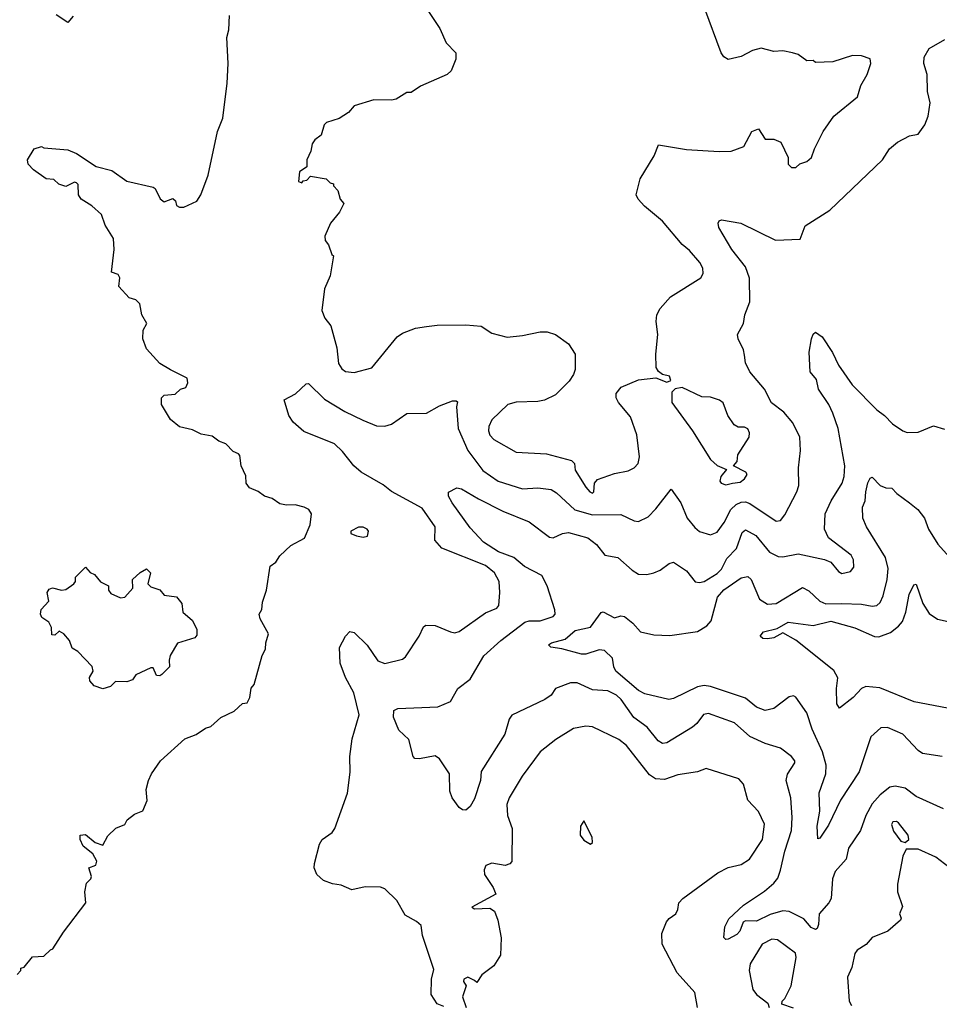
# Model space of a CAD drawing. Extents: x 2087054 to 2277909, y 548907 to 753496.
# Tile 291 of 444: x 2166904 to 2171111, y 685370 to 689876. Entities that reach past the tile are written whole.
import ezdxf

# ---------------------------------------------------------------- set-up
doc = ezdxf.new("R2010")
doc.units = 0

msp = doc.modelspace()

# ---------------------------------------------------------------- linework, layer by layer
at = {"layer": '0CON20XD'}
for points in [[(2168753.3, 689945), (2168826.1, 689836.1), (2168855, 689770), (2168900, 689725), (2168900, 689695), (2168878.3, 689641.7), (2168860, 689625), (2168738.3, 689571.7), (2168695, 689542.5), (2168675, 689542.5), (2168627, 689513), (2168605, 689507.5), (2168525, 689508.8), (2168435, 689482), (2168408, 689452), (2168366.1, 689423.9), (2168307.5, 689405), (2168297.5, 689395), (2168283, 689347), (2168254.1, 689325.9), (2168242.3, 689307.7), (2168236.7, 689275), (2168217.5, 689235), (2168217.5, 689202.5), (2168185, 689180), (2168180, 689135), (2168195, 689130), (2168201.7, 689138.3), (2168218.3, 689141.7), (2168235, 689160), (2168307, 689147), (2168325, 689130), (2168340, 689125), (2168340, 689115), (2168360, 689095), (2168370, 689055), (2168387.5, 689035), (2168367.5, 688995), (2168326.7, 688945), (2168300, 688885), (2168302.5, 688865), (2168316.7, 688845), (2168331.7, 688801.7), (2168340, 688795), (2168325, 688703.3), (2168298.8, 688645), (2168287.1, 688545), (2168300, 688510), (2168327.5, 688475), (2168355.6, 688375), (2168362.4, 688302.4), (2168377.9, 688277.9), (2168395, 688266), (2168435, 688260.8), (2168515, 688282.5), (2168632, 688425), (2168655, 688442), (2168715, 688464.2), (2168765, 688471.9), (2168815, 688478.1), (2168945, 688479.4), (2169015, 688473.8), (2169065, 688441.5), (2169135, 688423.8), (2169205, 688430.9), (2169285, 688447.9), (2169317.3, 688447.3), (2169355.5, 688435.5), (2169415, 688392), (2169445.6, 688345), (2169445.8, 688275), (2169438.1, 688251.9), (2169417.7, 688222.3), (2169355, 688160), (2169305.5, 688134.5), (2169275, 688128.1), (2169175, 688126.5), (2169138, 688115), (2169064.4, 688045), (2169050, 688015), (2169049.4, 687995), (2169055.7, 687975), (2169074.2, 687955), (2169175, 687897.3), (2169315, 687889.2), (2169428.4, 687858.4), (2169441.9, 687845), (2169445.8, 687815), (2169495, 687736.2), (2169512.5, 687715), (2169525, 687710)], [(2169525, 687710), (2169531.2, 687715), (2169534, 687755), (2169547.9, 687772.1), (2169625, 687800), (2169688.3, 687811.7), (2169716.2, 687825), (2169734.2, 687845), (2169740, 687875), (2169727, 687977), (2169699.1, 688059.1), (2169643.8, 688125), (2169633.8, 688145), (2169633.8, 688165), (2169655.9, 688194.1), (2169735, 688228), (2169815, 688236.7), (2169865, 688217.5), (2169882.5, 688225), (2169877.5, 688245), (2169845, 688252.5), (2169826.1, 688266.1), (2169816.2, 688285), (2169814.5, 688345), (2169824.5, 688435.5), (2169816.2, 688495), (2169819.1, 688525), (2169834.6, 688555), (2169881.7, 688608.3), (2170020.4, 688695), (2170031.2, 688715), (2170028.9, 688738.9), (2170015.7, 688765), (2169969.1, 688819.1), (2169935, 688847.5), (2169844.6, 688954.6), (2169762.8, 689022.8), (2169734, 689055), (2169724.2, 689075), (2169742.2, 689147.8), (2169807, 689253), (2169826.2, 689303.8), (2169955, 689281.5), (2170105, 689272.5), (2170160, 689275), (2170216.7, 689295), (2170253.3, 689365), (2170285, 689376.7), (2170315, 689328.8), (2170355, 689330), (2170385.9, 689315.9), (2170420, 689245), (2170420, 689215), (2170435, 689200), (2170455, 689200), (2170473, 689217), (2170505, 689227.5), (2170527.5, 689245), (2170540, 689285), (2170580, 689365), (2170629.2, 689435), (2170737.6, 689522.4), (2170752.2, 689575), (2170782, 689625), (2170798.9, 689675), (2170795, 689696.2), (2170755, 689710), (2170715, 689712.5), (2170625, 689682.9), (2170545, 689680), (2170535, 689690), (2170505, 689687.5), (2170465, 689716.7), (2170440, 689725), (2170395, 689733.3), (2170355, 689730), (2170295.9, 689745.9), (2170257.5, 689735), (2170205, 689708), (2170145, 689693.3), (2170126.1, 689706.1), (2170114.1, 689724.1), (2170039.2, 689925)], [(2166893, 685507), (2166910, 685525), (2166910, 685535), (2166925, 685540), (2166963, 685587), (2167015, 685590), (2167045, 685620), (2167056.4, 685623.6), (2167105, 685700), (2167207.5, 685835), (2167202.5, 685885), (2167210, 685925), (2167230, 685945), (2167232.5, 685955), (2167220, 685995), (2167253, 686007), (2167256.7, 686025), (2167238.3, 686058.3), (2167195, 686093.8), (2167180.8, 686125), (2167181.2, 686145), (2167205, 686147.5), (2167250.3, 686110.3), (2167285, 686098.8), (2167308.3, 686141.7), (2167344.2, 686175.8), (2167385, 686193.3), (2167396.7, 686215), (2167429.5, 686240.5), (2167467.5, 686255), (2167487.7, 686302.3), (2167483.6, 686353.6), (2167493.8, 686395), (2167506.7, 686425), (2167548.8, 686485), (2167660, 686585), (2167712.5, 686605), (2167755, 686633.3), (2167778.3, 686641.7), (2167825, 686682.5), (2167885, 686712.5), (2167923, 686747), (2167945, 686750), (2167956.7, 686775), (2167963.6, 686816.4), (2167976.7, 686833.3), (2168014.2, 686965.8), (2168028.8, 686995), (2168030, 687025), (2168043.3, 687065), (2168004, 687135), (2168000, 687155), (2168012.3, 687177.7), (2168015, 687210), (2168034, 687265), (2168050, 687375), (2168075.9, 687394.1), (2168095, 687422.5), (2168145, 687470), (2168207.1, 687502.9), (2168233.8, 687565), (2168238.8, 687615), (2168227.5, 687635), (2168205.9, 687645.9), (2168165, 687656), (2168125, 687653.8), (2168095, 687660), (2168060, 687685), (2168025, 687696.2), (2167995, 687717.5), (2167955, 687733.3), (2167941.2, 687755), (2167939.3, 687789.3), (2167917.5, 687835), (2167911.7, 687881.7), (2167905, 687890), (2167880.7, 687900.7), (2167847.5, 687935), (2167815, 687946.7), (2167785, 687970), (2167735, 687978.8), (2167695, 687998.8), (2167635, 688013.3), (2167595, 688046.7), (2167552.5, 688115), (2167553.3, 688145), (2167565, 688157.5), (2167615, 688162.5), (2167640, 688185), (2167665, 688192.5), (2167673.3, 688215), (2167670, 688235), (2167595, 688273.3), (2167545, 688302.5), (2167485, 688370), (2167467.5, 688415), (2167470, 688455), (2167486.7, 688485), (2167462.5, 688525), (2167453.8, 688575), (2167435, 688593.8), (2167405, 688602.5), (2167357.5, 688655), (2167362.5, 688695), (2167355, 688710), (2167325, 688720), (2167336, 688825), (2167334.2, 688875), (2167296, 688935), (2167278.8, 688985), (2167235, 689024.2), (2167186.2, 689055), (2167173.8, 689075), (2167171.7, 689121.7), (2167165, 689130), (2167155, 689132.5), (2167115, 689112.5), (2167083.9, 689123.9), (2167060, 689145), (2167025, 689147.5), (2166968.3, 689188.3), (2166942.5, 689215), (2166940, 689235), (2166970, 689285), (2167003.6, 689296.4), (2167015, 689290), (2167125, 689280), (2167163.6, 689263.6), (2167255, 689204), (2167325.9, 689185.9), (2167395, 689136.7), (2167515, 689110), (2167523.6, 689103.6), (2167547, 689057), (2167565, 689042.5), (2167605, 689057.5), (2167617, 689047), (2167622.5, 689025), (2167635, 689017.5), (2167655, 689017.5), (2167675, 689026.7), (2167714.1, 689045.9), (2167733.3, 689075), (2167766.7, 689165), (2167810, 689365), (2167833.3, 689425), (2167853.8, 689585), (2167858.8, 689675), (2167852, 689795), (2167860.7, 689829.3), (2167863.8, 689895)], [(2167148.3, 689891.7), (2167125, 689862.5), (2167071.7, 689898.3)], [(2168845, 685360), (2168815, 685372.5), (2168786.7, 685415), (2168788.8, 685485), (2168799.5, 685529.5), (2168747.9, 685685), (2168741.2, 685731.2), (2168719.7, 685749.7), (2168667.5, 685777.5), (2168630, 685845), (2168575, 685898), (2168555, 685906.2), (2168485, 685907.5), (2168423.9, 685893.9), (2168375, 685916.2), (2168335, 685921.2), (2168295, 685936.2), (2168264.3, 685964.3), (2168252, 685995), (2168252.5, 686015), (2168276.6, 686103.4), (2168287.5, 686125), (2168333.8, 686156.2), (2168345.4, 686175), (2168404.1, 686335.9), (2168416.9, 686433.1), (2168414.1, 686504.1), (2168425.6, 686584.4), (2168456.9, 686695), (2168432.5, 686795), (2168395.4, 686865.4), (2168370.7, 686930.7), (2168366.8, 687003.2), (2168395.6, 687054.4), (2168414.3, 687075.7), (2168435, 687071.1), (2168493.3, 687013.3), (2168542.4, 686942.4), (2168575, 686930), (2168655, 686950), (2168669.8, 686960.2), (2168731.4, 687055), (2168751.9, 687098.1), (2168762.5, 687105), (2168805, 687104), (2168875.9, 687074.1), (2168895, 687070.8), (2168915, 687075.8), (2169035, 687161.1), (2169087, 687183), (2169096.2, 687195), (2169101.2, 687255), (2169097.5, 687305), (2169075.8, 687345), (2169035, 687379.1), (2168835, 687457.5), (2168804, 687495), (2168805.5, 687555), (2168745, 687640.8), (2168605, 687717.5), (2168567.7, 687747.7), (2168466, 687806), (2168432.5, 687835), (2168380.6, 687900.6), (2168345, 687934.7), (2168205, 687990.9), (2168155.4, 688035), (2168135.6, 688065), (2168113.8, 688136.2), (2168165.8, 688164.2), (2168215, 688210), (2168225, 688211.2), (2168299.6, 688139.6), (2168392.5, 688082.5), (2168473.9, 688043.9), (2168537.4, 688017.4), (2168575, 688015.6), (2168605, 688024.4), (2168675, 688074.4), (2168765, 688075.7), (2168825, 688108.9), (2168885, 688132.5), (2168901.7, 688131.7), (2168907.5, 688127.5), (2168902, 688105), (2168909.7, 688005), (2168954.7, 687905), (2169023.5, 687813.5), (2169092.9, 687765), (2169205, 687729.6), (2169275, 687733.3), (2169336.2, 687726.2), (2169360.8, 687710.8), (2169443.5, 687633.5), (2169525, 687610.8), (2169655, 687611.5), (2169715, 687582.1), (2169735, 687580), (2169779.1, 687600.9), (2169815, 687638.1), (2169885, 687727.5), (2169928.8, 687665), (2169958.5, 687595), (2169992.6, 687552.6), (2170015, 687533.5), (2170065, 687518.5), (2170095, 687531.5), (2170126.5, 687575), (2170157.6, 687635), (2170181.8, 687658.2), (2170205, 687668.5), (2170225, 687669.2), (2170245, 687661.6), (2170365, 687581.5), (2170385.4, 687584.6), (2170405, 687610), (2170459.2, 687715), (2170468.7, 687745), (2170468, 687825), (2170476.6, 687905), (2170473.7, 687965), (2170441.7, 688031.7), (2170400.3, 688080.3), (2170343.2, 688123.2), (2170311.3, 688185), (2170244.4, 688265), (2170225.4, 688305), (2170220.8, 688340.8), (2170215.9, 688365.9), (2170190.8, 688415), (2170188.8, 688435), (2170216, 688485), (2170221.2, 688525), (2170244.6, 688585.4), (2170242.5, 688692.5), (2170225.3, 688745.3), (2170162.3, 688825), (2170103.3, 688925), (2170099.2, 688945), (2170104.4, 688955.6), (2170115, 688960.8), (2170204.2, 688945), (2170362.3, 688867.7), (2170475, 688872), (2170497.6, 688932.4), (2170611.1, 689005), (2170851.9, 689235), (2170882.9, 689285), (2170920.8, 689315), (2170975, 689344.3), (2171015, 689351.4), (2171045.7, 689395), (2171060.6, 689435), (2171069.1, 689495), (2171056.7, 689546.7), (2171056.1, 689625), (2171041.2, 689675), (2171042.5, 689705), (2171065, 689744.4), (2171136.1, 689786.1)], [(2171130, 686265), (2171005, 686321.8), (2170955, 686359.4), (2170909.1, 686369.1), (2170885.5, 686364.5), (2170840.6, 686329.4), (2170805, 686287.1), (2170775, 686234.2), (2170751.2, 686165), (2170695.7, 686085), (2170685.6, 686035), (2170635, 685977.5), (2170622.8, 685945), (2170616, 685854), (2170606.7, 685835), (2170561.1, 685785), (2170559.3, 685735), (2170552.5, 685717.5), (2170545, 685713.1), (2170525, 685722.2), (2170492.2, 685762.2), (2170424.7, 685794.7), (2170395, 685798.2), (2170338.3, 685781.7), (2170275, 685751.2), (2170225, 685752.9), (2170214.5, 685745.5), (2170198.6, 685705), (2170185, 685690), (2170145, 685668.8), (2170135, 685666.7), (2170126, 685676), (2170130.9, 685725), (2170148.8, 685761.2), (2170215, 685824.3), (2170311.9, 685888.1), (2170355.2, 685924.8), (2170372, 685948), (2170385, 685984.2), (2170405, 686071.4), (2170435.3, 686165), (2170438.7, 686225), (2170432.9, 686315), (2170411.2, 686395), (2170417.3, 686422.7), (2170450, 686475), (2170450.8, 686485), (2170435.8, 686505), (2170385, 686542.2), (2170314.1, 686564.1), (2170245, 686595.4), (2170175, 686657.7), (2170055, 686701.5), (2170033.3, 686696.7), (2170002.7, 686655), (2169981.8, 686638.2), (2169865, 686566.2), (2169845, 686563.1), (2169825, 686576.5), (2169775, 686638.8), (2169713.3, 686683.3), (2169655.3, 686765), (2169635, 686784.7), (2169595, 686805.4), (2169525, 686810), (2169455, 686841.1), (2169425, 686841.8), (2169355.7, 686815), (2169335.5, 686785), (2169307.1, 686765), (2169156.4, 686693.6), (2169143.3, 686675), (2169123.1, 686606.9), (2169015.6, 686435), (2169012.1, 686395), (2168985, 686310), (2168964.5, 686275.5), (2168945, 686259.2), (2168930.3, 686260.3), (2168915, 686270.8), (2168882.5, 686315), (2168872, 686345), (2168870, 686425), (2168825, 686493.3), (2168805, 686508), (2168733.8, 686493.8), (2168712.5, 686495), (2168703.8, 686505), (2168685, 686582.5), (2168638.6, 686625), (2168614.6, 686685), (2168615.5, 686714.5), (2168635, 686724.4), (2168817.8, 686732.2), (2168875, 686756), (2168908.6, 686815), (2168965, 686857.8), (2169027.1, 686965), (2169104.8, 687035.2), (2169215, 687118.9), (2169235, 687124.8), (2169285.4, 687125.4), (2169345, 687144.6), (2169354.3, 687155), (2169352.9, 687175), (2169317.1, 687285), (2169293.1, 687333.1), (2169213.7, 687373.7), (2169165, 687414.2), (2169095, 687441.1), (2169026.2, 687485), (2168965, 687550.6), (2168882.9, 687665), (2168865.8, 687695), (2168866, 687714), (2168905, 687734.5), (2168925, 687729.6), (2169002.7, 687682.7), (2169115, 687627.3), (2169235, 687578.5), (2169327.8, 687507.8), (2169345, 687505.5), (2169387.5, 687525), (2169415, 687529.5), (2169504.2, 687505), (2169542.5, 687475), (2169581.2, 687425), (2169641.2, 687415), (2169706.6, 687356.6), (2169735, 687339.2), (2169772.7, 687337.3), (2169805, 687344.4), (2169833.7, 687356.3), (2169875, 687386.9), (2169895, 687392.9), (2169955, 687354.5), (2169995, 687304.3), (2170015, 687300), (2170035, 687304.5), (2170095, 687341.9), (2170115, 687361.5), (2170140.1, 687409.9), (2170183.3, 687456.7), (2170210.1, 687529.9), (2170225, 687541.9), (2170272.1, 687515), (2170335, 687438.9), (2170375, 687420), (2170395, 687417.3), (2170465, 687431.1), (2170585.7, 687405.7), (2170615, 687393.8), (2170650.3, 687350.3), (2170665, 687341.2), (2170705, 687351.2), (2170719.7, 687370.3), (2170718.6, 687405), (2170708, 687425), (2170604.6, 687504.6), (2170586.4, 687545), (2170590, 687615), (2170616.1, 687675), (2170666.8, 687755), (2170676.1, 687785), (2170679.1, 687835), (2170648.7, 688005), (2170624.1, 688075), (2170605.4, 688115.4), (2170559.5, 688185), (2170548.9, 688228.9), (2170520.8, 688265), (2170515.8, 688355), (2170526.2, 688415), (2170535, 688437.5), (2170545, 688446.2), (2170576, 688425), (2170622.3, 688352.3), (2170650, 688295), (2170712.5, 688205), (2170825, 688090), (2170861.2, 688065), (2170896.6, 688026.6), (2170945, 687994.2), (2170965, 687987.5), (2171015, 687989.2), (2171085, 688017.5), (2171135, 688002.2)], [(2170135, 687748.2), (2170165, 687754.6), (2170200.6, 687759.4), (2170220, 687775), (2170232.5, 687795), (2170225.8, 687805.8), (2170170, 687835), (2170186.7, 687855), (2170190, 687885), (2170241.9, 687965), (2170243.1, 687985), (2170235, 688003.8), (2170220.9, 688010.9), (2170191.9, 688011.9), (2170172.4, 688022.4), (2170144.3, 688065), (2170122.1, 688122.1), (2170106.2, 688135), (2170065, 688148.5), (2170025, 688150.9), (2169935, 688193.3), (2169903, 688187), (2169888.3, 688171.7), (2169887.5, 688125), (2169982, 687995), (2170065, 687864), (2170095, 687836.7), (2170137.5, 687817.5), (2170111.4, 687785), (2170108.1, 687765), (2170113.1, 687755), (2170135, 687748.2)], [(2171123.8, 686503.8), (2171035, 686518.5), (2171015, 686532.2), (2170945, 686607.1), (2170875, 686637.1), (2170844.7, 686635.3), (2170798.1, 686595), (2170745, 686434.4), (2170658.9, 686305), (2170605, 686190.6), (2170565, 686130), (2170555, 686127.5), (2170553.1, 686185), (2170565.3, 686254.7), (2170562.4, 686337.6), (2170592.5, 686425), (2170593.4, 686465), (2170577.2, 686525), (2170529.4, 686629.4), (2170505, 686704.2), (2170455, 686775.8), (2170445, 686782.5), (2170425, 686778.1), (2170355, 686723.5), (2170315, 686715.5), (2170275, 686730), (2170225, 686770.5), (2170065, 686825.3), (2170035, 686829.7), (2170005, 686823.8), (2169895, 686769.1), (2169874.5, 686764.5), (2169765, 686790.7), (2169735, 686805.8), (2169631.5, 686895), (2169622.5, 686915), (2169617.1, 686955), (2169580, 686990), (2169555, 686991.8), (2169495, 686972.7), (2169475, 686972.2), (2169385, 686997.5), (2169335, 687004), (2169323.3, 687015), (2169337.5, 687025), (2169399.2, 687040.8), (2169445, 687081.5), (2169515, 687096.7), (2169565, 687163.3), (2169574.2, 687165.8), (2169625, 687138.5), (2169655, 687147.9), (2169671.2, 687145), (2169709.2, 687115), (2169744.2, 687074.2), (2169805, 687060.8), (2169878.3, 687058.3), (2170005, 687076.5), (2170047.7, 687102.3), (2170067.8, 687125), (2170096.6, 687233.4), (2170125, 687267.6), (2170205, 687321.8), (2170235, 687328.1), (2170250, 687315), (2170289.3, 687225), (2170325, 687200.8), (2170364.4, 687205), (2170485, 687277.3), (2170515, 687262.5), (2170565.4, 687215), (2170592.2, 687202.2), (2170665.2, 687205.2), (2170755, 687201.8), (2170805, 687192.1), (2170825, 687195.6), (2170841.4, 687208.6), (2170855, 687238.8), (2170873.4, 687315), (2170877.5, 687365), (2170865.3, 687415), (2170777.7, 687555), (2170761.2, 687595), (2170760.6, 687645), (2170772.9, 687675), (2170774.7, 687715), (2170785, 687756.2), (2170795, 687778), (2170805, 687782), (2170841.2, 687745), (2170866.7, 687733.3), (2170895, 687732.5), (2170917.7, 687707.7), (2170975.6, 687665.6), (2171013.8, 687635), (2171044.2, 687595), (2171061.4, 687545), (2171105, 687475.8), (2171185, 687386.2)], [(2168475, 687508), (2168495, 687513.3), (2168500, 687535), (2168493.8, 687545), (2168475, 687554), (2168455, 687553.8), (2168420, 687535), (2168420, 687525), (2168445, 687514), (2168475, 687508)], [(2167285, 686813.3), (2167245, 686827.5), (2167225, 686850), (2167223.8, 686866.2), (2167240, 686895), (2167236.4, 686916.4), (2167170, 686985), (2167145, 687000), (2167132.5, 687035), (2167106.4, 687066.4), (2167085, 687077.5), (2167065, 687060), (2167051.7, 687061.7), (2167050, 687095), (2167038.3, 687118.3), (2167005, 687140), (2167000, 687155), (2167003, 687177), (2167037.5, 687215), (2167030, 687255), (2167040, 687270), (2167055, 687276.2), (2167095, 687266), (2167115, 687268.8), (2167152.5, 687295), (2167160, 687305), (2167160, 687325), (2167205, 687370), (2167227, 687347), (2167246.4, 687336.4), (2167273.6, 687303.6), (2167310, 687285), (2167310, 687265), (2167320.7, 687250.7), (2167365, 687230), (2167385, 687233.3), (2167422.5, 687275), (2167420, 687315), (2167455, 687346.7), (2167485, 687362.5), (2167503.3, 687345), (2167490, 687295), (2167505, 687280), (2167545, 687267.5), (2167565, 687243.3), (2167622.5, 687235), (2167646.7, 687205), (2167650, 687165), (2167695, 687126.7), (2167715.5, 687085.5), (2167715, 687060), (2167705, 687046.7), (2167627, 687023), (2167593, 686967), (2167587.5, 686945), (2167590, 686915), (2167555, 686880), (2167545, 686873.8), (2167530, 686875), (2167515, 686910), (2167505, 686910), (2167435, 686877.5), (2167420, 686855), (2167395, 686846.7), (2167343, 686847), (2167320, 686825), (2167285, 686813.3)], [(2171213.7, 686713.7), (2170995.7, 686754.3), (2170838.8, 686818.8), (2170776, 686824), (2170755, 686815.6), (2170716.9, 686775), (2170655, 686726.2), (2170643.3, 686745), (2170640.4, 686815), (2170647.5, 686865), (2170628.6, 686898.6), (2170455, 687036.9), (2170395, 687070), (2170355, 687048), (2170325, 687042), (2170303.6, 687043.6), (2170292.5, 687055), (2170307.5, 687075), (2170369.4, 687090.6), (2170420.3, 687119.7), (2170535, 687103.5), (2170615, 687123.9), (2170725, 687092.9), (2170815, 687052.7), (2170835, 687052.1), (2170888.6, 687071.4), (2170925, 687100), (2170942.7, 687122.7), (2170958.2, 687165), (2170973.3, 687245), (2170995, 687290), (2171005, 687292.5), (2171036.5, 687205), (2171065, 687158), (2171102.7, 687132.7), (2171151.7, 687121.7)], [(2170005.5, 685355), (2169993.3, 685425), (2169912, 685515), (2169843.8, 685645), (2169842, 685695), (2169863, 685747), (2169875, 685763.3), (2169906.2, 685785), (2169915.7, 685804.3), (2169919.2, 685835), (2169938, 685855), (2170098.1, 685971.9), (2170145, 685996.5), (2170205, 686009.5), (2170243.1, 686035), (2170302.7, 686125), (2170312.2, 686195), (2170285, 686252.9), (2170236, 686305), (2170215, 686377.5), (2170195, 686402), (2170045, 686449.2), (2170005, 686434.5), (2169915, 686420.9), (2169855, 686399.2), (2169812.7, 686402.7), (2169785, 686420.8), (2169681.1, 686555), (2169645, 686581.9), (2169525, 686640), (2169495, 686642.5), (2169438.3, 686631.7), (2169357.8, 686582.2), (2169286, 686525), (2169203.8, 686415), (2169144.2, 686315), (2169133.1, 686285), (2169135.7, 686235), (2169157.5, 686175), (2169155.6, 686024.4), (2169146.9, 686013.1), (2169125, 686005.8), (2169065, 686015.7), (2169037.5, 686005), (2169029.5, 685985), (2169031.1, 685965), (2169070.8, 685905), (2169083.3, 685875), (2168972.5, 685815), (2168985, 685806.7), (2169055, 685810.6), (2169076.2, 685796.2), (2169091.8, 685755), (2169107.5, 685675), (2169104.4, 685595.6), (2169073.4, 685546.6), (2169018.8, 685505), (2168995, 685470), (2168985, 685480), (2168955, 685494), (2168936.2, 685485), (2168934.2, 685474.2), (2168946.7, 685455), (2168930, 685405), (2168946.7, 685355)], [(2169515, 686103.8), (2169525, 686110), (2169524, 686135), (2169485, 686210), (2169470, 686185), (2169468.8, 686145), (2169485, 686122), (2169515, 686103.8)], [(2170955, 686110), (2170972.5, 686125), (2170968.8, 686145), (2170925, 686200), (2170915, 686206.7), (2170898.8, 686205), (2170892.6, 686192.6), (2170902.6, 686162.6), (2170935, 686117.5), (2170955, 686110)], [(2171155, 685998.5), (2171095.8, 686044.2), (2171015, 686080.6), (2170960, 686080), (2170945, 686047.5), (2170920.3, 685919.7), (2170920, 685885), (2170942.5, 685817.5), (2170930, 685785), (2170936.7, 685765), (2170933.3, 685755), (2170876.7, 685705), (2170803.9, 685676.1), (2170776.4, 685643.6), (2170735, 685618.8), (2170725, 685602.5), (2170711.7, 685538.3), (2170691.2, 685495), (2170698.8, 685385), (2170710, 685365)], [(2170445, 685352.5), (2170391.7, 685371.7), (2170392.5, 685385), (2170405, 685397.5), (2170434.2, 685455), (2170456.5, 685585), (2170454, 685605), (2170370.8, 685665), (2170345, 685668.7), (2170300.6, 685645), (2170245.5, 685555), (2170241.5, 685525), (2170258.3, 685438.3), (2170275.8, 685415.8), (2170326.7, 685375), (2170333.8, 685355)]]:
    msp.add_lwpolyline(points, dxfattribs=at)

doc.saveas('drawing.dxf')
